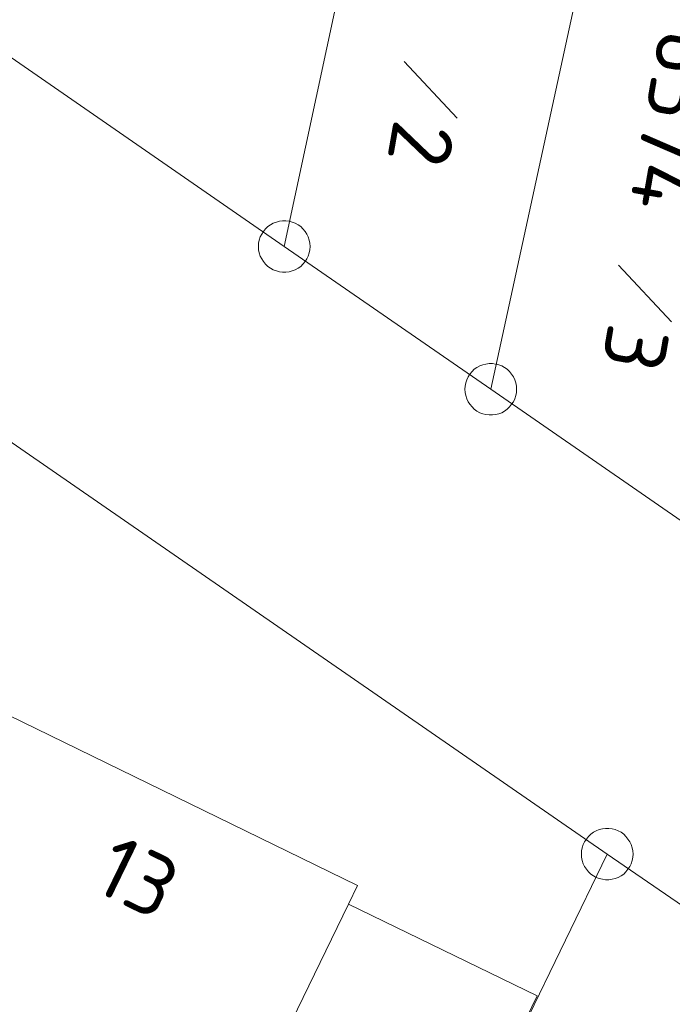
# Model space of a CAD drawing. Header units: metres. Extents: x 3425540 to 3446143, y 5432760 to 5444637.
# Tile 660 of 717: x 3444825 to 3444844, y 5435897 to 5435926. Entities that reach past the tile are written whole.
import ezdxf
from ezdxf.enums import TextEntityAlignment as Align

# ---------------------------------------------------------------- set-up
doc = ezdxf.new("R2010")
doc.units = ezdxf.units.M
doc.layers.add('B_Bestand', color=9, linetype='Continuous', lineweight=18)
doc.layers.add('B_Flurgrenzen', color=9, linetype='Continuous', lineweight=18)
doc.styles.get("Standard").update_dxf_attribs({"font": 'isocpeur.ttf'})

msp = doc.modelspace()

# ---------------------------------------------------------------- linework, layer by layer
at = {"layer": 'B_Bestand'}
for points in [[(3444830.453, 5435890.662), (3444832.315, 5435894.484), (3444834.954, 5435899.899), (3444835.216, 5435900.437), (3444823.456, 5435906.166), (3444818.694, 5435896.391), (3444830.453, 5435890.662)], [(3444834.954, 5435899.899), (3444840.427, 5435897.232), (3444837.789, 5435891.818), (3444832.316, 5435894.485), (3444834.954, 5435899.899)]]:
    msp.add_lwpolyline(points, dxfattribs=at)
at = {"layer": 'B_Flurgrenzen'}
for p, q in [((3444833.087, 5435918.967), (3444836.008, 5435932.578)), ((3444839.077, 5435914.827), (3444841.99, 5435928.226)), ((3444822.377, 5435926.367), (3444833.087, 5435918.967)), ((3444836.561, 5435924.329), (3444838.102, 5435922.689)), ((3444833.087, 5435918.967), (3444839.077, 5435914.827)), ((3444842.782, 5435918.422), (3444844.323, 5435916.782)), ((3444839.077, 5435914.827), (3444845.117, 5435910.647)), ((3444824.107, 5435914.017), (3444842.457, 5435901.347)), ((3444830.667, 5435877.047), (3444842.457, 5435901.347)), ((3444842.457, 5435901.347), (3444860.167, 5435889.127))]:
    msp.add_line(p, q, dxfattribs=at)
for points in [[(3444833.837, 5435918.967), (3444833.831, 5435919.061), (3444833.813, 5435919.15), (3444833.784, 5435919.245), (3444833.743, 5435919.327), (3444833.689, 5435919.404), (3444833.63, 5435919.481), (3444833.565, 5435919.546), (3444833.489, 5435919.599), (3444833.406, 5435919.646), (3444833.317, 5435919.676), (3444833.229, 5435919.699), (3444833.134, 5435919.711), (3444833.04, 5435919.711), (3444832.945, 5435919.699), (3444832.857, 5435919.676), (3444832.768, 5435919.646), (3444832.685, 5435919.599), (3444832.609, 5435919.546), (3444832.544, 5435919.481), (3444832.485, 5435919.404), (3444832.431, 5435919.327), (3444832.39, 5435919.245), (3444832.361, 5435919.15), (3444832.343, 5435919.061), (3444832.337, 5435918.967), (3444832.343, 5435918.873), (3444832.361, 5435918.784), (3444832.39, 5435918.689), (3444832.431, 5435918.607), (3444832.485, 5435918.53), (3444832.544, 5435918.453), (3444832.609, 5435918.388), (3444832.685, 5435918.335), (3444832.768, 5435918.288), (3444832.857, 5435918.258), (3444832.945, 5435918.235), (3444833.04, 5435918.223), (3444833.134, 5435918.223), (3444833.229, 5435918.235), (3444833.317, 5435918.258), (3444833.406, 5435918.288), (3444833.489, 5435918.335), (3444833.565, 5435918.388), (3444833.63, 5435918.453), (3444833.689, 5435918.53), (3444833.743, 5435918.607), (3444833.784, 5435918.689), (3444833.813, 5435918.784), (3444833.831, 5435918.873), (3444833.837, 5435918.967)], [(3444839.827, 5435914.827), (3444839.821, 5435914.921), (3444839.803, 5435915.01), (3444839.774, 5435915.105), (3444839.733, 5435915.187), (3444839.679, 5435915.264), (3444839.62, 5435915.341), (3444839.555, 5435915.406), (3444839.479, 5435915.459), (3444839.396, 5435915.506), (3444839.307, 5435915.536), (3444839.219, 5435915.559), (3444839.124, 5435915.571), (3444839.03, 5435915.571), (3444838.935, 5435915.559), (3444838.847, 5435915.536), (3444838.758, 5435915.506), (3444838.675, 5435915.459), (3444838.599, 5435915.406), (3444838.534, 5435915.341), (3444838.475, 5435915.264), (3444838.421, 5435915.187), (3444838.38, 5435915.105), (3444838.351, 5435915.01), (3444838.333, 5435914.921), (3444838.327, 5435914.827), (3444838.333, 5435914.733), (3444838.351, 5435914.644), (3444838.38, 5435914.549), (3444838.421, 5435914.467), (3444838.475, 5435914.39), (3444838.534, 5435914.313), (3444838.599, 5435914.248), (3444838.675, 5435914.195), (3444838.758, 5435914.148), (3444838.847, 5435914.118), (3444838.935, 5435914.095), (3444839.03, 5435914.083), (3444839.124, 5435914.083), (3444839.219, 5435914.095), (3444839.307, 5435914.118), (3444839.396, 5435914.148), (3444839.479, 5435914.195), (3444839.555, 5435914.248), (3444839.62, 5435914.313), (3444839.679, 5435914.39), (3444839.733, 5435914.467), (3444839.774, 5435914.549), (3444839.803, 5435914.644), (3444839.821, 5435914.733), (3444839.827, 5435914.827)], [(3444843.207, 5435901.347), (3444843.201, 5435901.441), (3444843.183, 5435901.53), (3444843.154, 5435901.625), (3444843.113, 5435901.707), (3444843.059, 5435901.784), (3444843, 5435901.861), (3444842.935, 5435901.926), (3444842.859, 5435901.979), (3444842.776, 5435902.026), (3444842.687, 5435902.056), (3444842.599, 5435902.079), (3444842.504, 5435902.091), (3444842.41, 5435902.091), (3444842.315, 5435902.079), (3444842.227, 5435902.056), (3444842.138, 5435902.026), (3444842.055, 5435901.979), (3444841.979, 5435901.926), (3444841.914, 5435901.861), (3444841.855, 5435901.784), (3444841.801, 5435901.707), (3444841.76, 5435901.625), (3444841.731, 5435901.53), (3444841.713, 5435901.441), (3444841.707, 5435901.347), (3444841.713, 5435901.253), (3444841.731, 5435901.164), (3444841.76, 5435901.069), (3444841.801, 5435900.987), (3444841.855, 5435900.91), (3444841.914, 5435900.833), (3444841.979, 5435900.768), (3444842.055, 5435900.715), (3444842.138, 5435900.668), (3444842.227, 5435900.638), (3444842.315, 5435900.615), (3444842.41, 5435900.603), (3444842.504, 5435900.603), (3444842.599, 5435900.615), (3444842.687, 5435900.638), (3444842.776, 5435900.668), (3444842.859, 5435900.715), (3444842.935, 5435900.768), (3444843, 5435900.833), (3444843.059, 5435900.91), (3444843.113, 5435900.987), (3444843.154, 5435901.069), (3444843.183, 5435901.164), (3444843.201, 5435901.253), (3444843.207, 5435901.347)]]:
    msp.add_lwpolyline(points, dxfattribs=at)

# ---------------------------------------------------------------- texts
at = {"layer": 'B_Bestand'}
msp.add_text('13', height=1.8, rotation=334.0206, dxfattribs=at).set_placement((3444828.837, 5435900.672), align=Align.MIDDLE)
at = {"layer": 'B_Flurgrenzen'}
for s, p in [('6574', (3444843.992, 5435925.328)), ('2', (3444836.278, 5435922.704)), ('3', (3444842.499, 5435916.797))]:
    msp.add_text(s, height=1.8, rotation=260.0723, dxfattribs=at).set_placement(p)

doc.saveas('drawing.dxf')
